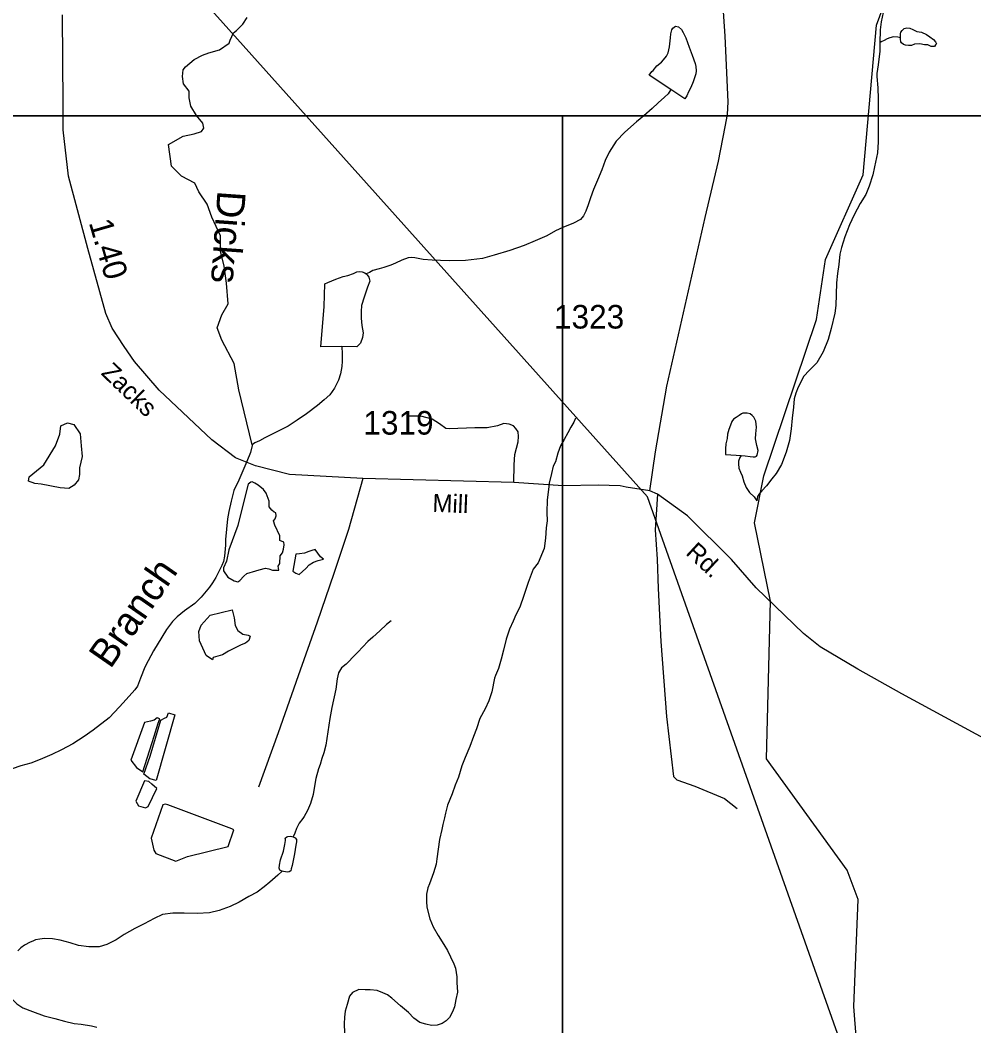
# Model space of a CAD drawing. Extents: x 2082433 to 2279600, y 546599 to 755198.
# Drawn here: x 2122615 to 2127667, y 625409 to 630735 of the extents above; entities that cross this region are included whole.
import ezdxf

# ---------------------------------------------------------------- set-up
doc = ezdxf.new("R2010")
doc.units = 0
for name, color, linetype in [('Exist Boundary Political Fire Districts', 7, 'Continuous'), ('Exist Hydrographic Creek Single Shore', 7, 'Continuous'), ('Exist Hydrographic Creek Single Shore Label', 7, 'Continuous'), ('Exist Hydrographic Lagoon', 7, 'Continuous'), ('Exist Hydrographic Misc Water Feature', 7, 'Continuous'), ('Exist Hydrographic Pond Over 1500 Sq Ft', 7, 'Continuous'), ('Exist Hydrographic Pond Under 1500 Sq Ft', 7, 'Continuous'), ('Exist Road Non-System Type 51', 7, 'Continuous'), ('Exist Road Secondary Mileage Hundredths English Label', 7, 'Continuous'), ('Exist Road Secondary Type 51 Attributed', 7, 'Continuous'), ('Exist Road Secondary Type 51 Label', 7, 'Continuous'), ('Exist Road Secondary Type 51 Number Label', 7, 'Continuous'), ('Map Preparation Inset Cut Line', 7, 'Continuous')]:
    doc.layers.add(name, color=color, linetype=linetype)

msp = doc.modelspace()

# ---------------------------------------------------------------- linework, layer by layer
at = {"layer": 'Exist Boundary Political Fire Districts'}
msp.add_lwpolyline([(2127327.8, 624286), (2125938, 628210.8), (2122810.3, 631704), (2121318.6, 633436.6), (2117062.3, 637293.1), (2099744.2, 643507.5)], dxfattribs=at)
at = {"layer": 'Exist Hydrographic Creek Single Shore'}
for points in [[(2126712.8, 624241.2), (2126687.8, 624333.6), (2126561.7, 624549.4), (2126552.9, 624759.5), (2126643.7, 624849.5), (2126768.8, 624850.3), (2126901.9, 624808.2), (2127010.8, 624825.7), (2127076.8, 624919.5), (2127031.9, 625510.9), (2127054.9, 626078), (2126995.8, 626233.4), (2126568.9, 626822.7), (2126589.8, 627658.8), (2126505, 628073.9), (2126554, 628322.2), (2126832.8, 629149.7), (2126881.9, 629467), (2127079.9, 629915.7), (2127150.9, 630708.1), (2127208.9, 630867.7), (2127441.1, 631184.5), (2127482.1, 631301.8)], [(2123417.5, 629961.8), (2123401.1, 630076.6), (2123478.9, 630121.7), (2123536.3, 630134), (2123575.2, 630146.3), (2123587.5, 630162.6), (2123583.4, 630189.3), (2123548.6, 630230.3), (2123519.9, 630279.4), (2123509.7, 630324.5), (2123509.7, 630359.4), (2123481, 630398.3), (2123474.8, 630437.2), (2123478.9, 630472.1), (2123491.2, 630488.4), (2123536.3, 630527.4), (2123581.4, 630549.9), (2123614.2, 630562.2), (2123671.6, 630578.6), (2123722.8, 630613.4), (2123726.9, 630629.8), (2123745.3, 630668.8), (2123761.7, 630681.1), (2123794.5, 630713.8), (2123817, 630748.7)], [(2126061.6, 630367.5), (2126048.3, 630345.6), (2126028.2, 630327.5), (2125994.4, 630297.4), (2125962.6, 630267.4), (2125918.7, 630229), (2125880.5, 630197), (2125818.8, 630142.7), (2125772.9, 630094.4), (2125735.4, 630036.5), (2125713.4, 629992.3), (2125695.8, 629942.3), (2125674.1, 629888), (2125652.5, 629838.1), (2125636.5, 629793.9), (2125624.6, 629758), (2125610.9, 629724), (2125598.8, 629699.8), (2125583.2, 629679.9), (2125547.1, 629659.8), (2125489.3, 629637.3), (2125451.6, 629619.1), (2125405.4, 629593.2), (2125343.3, 629567), (2125285.7, 629542.4), (2125209.8, 629516.1), (2125126.2, 629489.9), (2125063.8, 629473.8), (2124974, 629463), (2124890.4, 629460.7), (2124842.4, 629462.7), (2124797.9, 629464.5), (2124750.1, 629468.1), (2124706, 629476), (2124688, 629477.9), (2124670.1, 629475.8), (2124636.3, 629463.9), (2124604.3, 629447.6), (2124578.3, 629437.3), (2124542.4, 629425.3), (2124516.5, 629419.1), (2124482.7, 629409.2), (2124466.5, 629399.1), (2124448.7, 629390.9)], [(2123844.8, 628486.6), (2123774, 628777.5), (2123749.4, 628916.8), (2123683.8, 629039.8), (2123659.3, 629105.3), (2123683.8, 629175), (2123716.6, 629232.4), (2123708.4, 629343), (2123696.1, 629433.2), (2123675.7, 629511), (2123675.7, 629593), (2123630.6, 629691.4), (2123606, 629761), (2123560.9, 629826.6), (2123540.4, 629871.7), (2123470.7, 629908.6), (2123417.5, 629961.8)], [(2124318.3, 629006.6), (2124320.5, 628968.6), (2124320.5, 628928.4), (2124318.9, 628900.3), (2124311.3, 628862.5), (2124300.8, 628828.4), (2124279.5, 628786.2), (2124255.5, 628750.1), (2124225.8, 628724.2), (2124190.1, 628693.9), (2124132.1, 628649.5), (2124082, 628617.4), (2124034.3, 628585.3), (2123968.2, 628551), (2123910.8, 628522.8), (2123882.5, 628506.8), (2123858.7, 628496.6), (2123844.8, 628486.6)], [(2125557.6, 628628.1), (2125548, 628606), (2125531.6, 628579.7), (2125516, 628550), (2125496.1, 628513.7), (2125478.2, 628481.5), (2125462.7, 628441.7), (2125450.4, 628395.7), (2125439.1, 628373.5), (2125429, 628333.6), (2125417.3, 628283.5), (2125413.2, 628249.6), (2125407.7, 628195.3), (2125405.6, 628127.5), (2125406.1, 628083.7), (2125402.4, 628045.7), (2125398.3, 627991.5), (2125390.7, 627937.5), (2125359.1, 627861.2), (2125333.3, 627827.4), (2125305.8, 627757.3), (2125283.6, 627688.9), (2125261.9, 627626.9), (2125240.6, 627585.1), (2125226.6, 627552.7), (2125206.5, 627510.7), (2125190.5, 627456.8), (2125175, 627398.7), (2125163.3, 627350.6), (2125149.5, 627302.4), (2125133.5, 627264.7), (2125127.8, 627250.5), (2125114.1, 627178.4), (2125098.5, 627130.5), (2125078.2, 627088.5), (2125050.5, 627036.4), (2125032.9, 626982.2), (2125016.9, 626942), (2124997.2, 626887.8), (2124971.6, 626830.1), (2124955.6, 626785.9), (2124936.3, 626725.9), (2124920.3, 626683.7), (2124902.9, 626637.7), (2124878.9, 626577.7), (2124868.8, 626535.4), (2124863.1, 626511.5), (2124854.9, 626475.4), (2124849.3, 626449.5), (2124835.8, 626395.6), (2124829.9, 626345.4), (2124822.1, 626293.4), (2124818.4, 626265.6), (2124804.2, 626219.5), (2124798.3, 626199.3), (2124782.7, 626161.5), (2124774.3, 626139.2), (2124766.9, 626107.1), (2124766.9, 626067.3), (2124769.2, 626037.4), (2124785.2, 625975.4), (2124803.8, 625933.2), (2124829.7, 625887.5), (2124860, 625840), (2124878.1, 625808), (2124894, 625773.9), (2124912.3, 625738), (2124920.7, 625714), (2124928.3, 625668.2), (2124928.9, 625638.1), (2124931.2, 625588.3), (2124923.2, 625548.1), (2124915.6, 625509.9), (2124905.7, 625483.9), (2124889.5, 625453.9), (2124871.7, 625435.9), (2124849.8, 625421.7), (2124823.9, 625411.9), (2124793.8, 625411.6), (2124763.6, 625417.3), (2124731.8, 625427.4), (2124701.3, 625449), (2124671.6, 625479.1), (2124629.5, 625514.7), (2124583.2, 625556.5), (2124560.8, 625572.5), (2124536.8, 625584.3), (2124506.9, 625596.1), (2124469, 625600.2), (2124442.9, 625600.1), (2124408.9, 625602), (2124375.1, 625585.6), (2124359.1, 625565.8), (2124347.6, 625521.7), (2124337.5, 625487.5), (2124333.8, 625455.6), (2124331.8, 625419.4), (2124334, 625371.6)], [(2123844.8, 628486.6), (2123845, 628482.5), (2123835, 628444.7), (2123815.3, 628398.6), (2123795.4, 628348.4), (2123773.4, 628298.2), (2123747.8, 628244.1), (2123732.2, 628188.1), (2123720.1, 628133.9), (2123712.7, 628094.1), (2123708.8, 628039.9), (2123703.3, 627984), (2123702.9, 627954), (2123697.6, 627896), (2123691.6, 627868.1), (2123683.6, 627847.8), (2123651.6, 627783.8), (2123633.8, 627756), (2123617.8, 627731.7), (2123574.3, 627679.4), (2123540.7, 627645.6), (2123486.6, 627607.2), (2123446.8, 627575.1), (2123422.8, 627551.1), (2123391.2, 627508.8), (2123365.4, 627466.9), (2123321.5, 627394.5), (2123293.6, 627342.3), (2123276.2, 627308.5), (2123252.4, 627250.4), (2123236.4, 627208.2), (2123222.5, 627188), (2123176.7, 627138.2), (2123141.1, 627097.7), (2123087.3, 627039.8), (2123001.8, 626975.2), (2122954, 626941.1), (2122893.6, 626902.8), (2122834.3, 626870.4), (2122782.2, 626846.3), (2122720.3, 626819.9), (2122672.5, 626800), (2122618.6, 626785.8), (2122572.6, 626769.7)], [(2124002.3, 626228.1), (2123980.7, 626207.8), (2123936.9, 626169.9), (2123908.6, 626145.4), (2123871.2, 626117.3), (2123827.2, 626093.2), (2123775.3, 626064.9), (2123727.1, 626041), (2123669.3, 626020.5), (2123617.6, 626008.1), (2123553.6, 626004), (2123483.7, 626005.7), (2123423.6, 626005.4), (2123369.9, 625999.3), (2123325.8, 625976.8), (2123271.9, 625948.9), (2123221.8, 625924.4), (2123166.5, 625892.2), (2123124.2, 625864.1), (2123074.8, 625840), (2123034.4, 625827.8), (2122978.4, 625827.4), (2122924.3, 625835.2), (2122880.8, 625849.1), (2122826.5, 625862.9), (2122786.1, 625870.7), (2122744.5, 625872.5), (2122718.6, 625868.3), (2122696.3, 625864.4), (2122682.6, 625858.4), (2122668.8, 625852), (2122638.5, 625836.2), (2122618.6, 625821.8), (2122602.8, 625805.9)], [(2122518.9, 625723.8), (2122511.3, 625667.7), (2122515.4, 625633.8), (2122529.6, 625605.8), (2122551.7, 625575.6), (2122569.8, 625553.8), (2122598.3, 625526), (2122629.9, 625504.2), (2122680.1, 625484.4), (2122742.4, 625462.4), (2122798, 625447.1), (2122850.1, 625433.2), (2122900.5, 625421.5), (2122938.1, 625417.4), (2122992.4, 625409.6), (2123022.1, 625401.8)]]:
    msp.add_lwpolyline(points, dxfattribs=at)
at = {"layer": 'Exist Hydrographic Lagoon'}
for points in [[(2123360.1, 627027.6), (2123380.6, 627037.8), (2123391.9, 627044), (2123400.1, 627066.5), (2123433.9, 627056.3), (2123335.5, 626708.9), (2123301.7, 626717.1), (2123271, 626742.8), (2123303.7, 626838)], [(2123273, 627015.3), (2123202.3, 626815.5), (2123231, 626776.6), (2123265.8, 626754), (2123324.2, 626943.6), (2123346.8, 627011.2), (2123355, 627035.8), (2123341.7, 627040.9), (2123324.2, 627027.6), (2123304.8, 627022.5)], [(2123274, 626706.9), (2123227.9, 626599.3), (2123242.3, 626573.7), (2123279.2, 626564.5), (2123292.5, 626570.6), (2123338.6, 626665.9), (2123313, 626688.5), (2123296.6, 626702.8)], [(2123371.4, 626579.9), (2123309.9, 626402.6), (2123323.2, 626340.1), (2123334.5, 626321.7), (2123439, 626281.7), (2123501.5, 626306.3), (2123717.7, 626359.6), (2123746.3, 626447.7), (2123736.1, 626452.8), (2123398, 626579.9), (2123383.7, 626582.9)]]:
    msp.add_lwpolyline(points, close=True, dxfattribs=at)
at = {"layer": 'Exist Hydrographic Misc Water Feature'}
for points in [[(2127529.6, 631269.6), (2127513.4, 631243.7), (2127497.8, 631211.6), (2127481.6, 631175.5), (2127450.4, 631107.6), (2127428.5, 631063.5), (2127406.5, 631033.2), (2127368.8, 631003.2), (2127336.6, 630978.8), (2127328.6, 630977.2), (2127297, 630943.1), (2127257.5, 630904.8), (2127213.6, 630840.5), (2127193.9, 630800.5), (2127186.1, 630776.6), (2127176.1, 630726.5), (2127170.3, 630684.4), (2127168.9, 630614.5)], [(2127278.2, 630640.9), (2127278.2, 630649), (2127278.4, 630662.8), (2127280.6, 630671), (2127288.2, 630680.7), (2127298.1, 630691), (2127312.2, 630695), (2127328, 630693), (2127344.2, 630685.3), (2127358.2, 630679.1), (2127364.3, 630675.4), (2127389.9, 630671.5), (2127416.4, 630659.3), (2127434.4, 630647.7), (2127452.5, 630633.6), (2127464.2, 630619.6), (2127468.5, 630609.7), (2127464.6, 630603.8), (2127458.6, 630595.8), (2127440.6, 630595.6), (2127422.5, 630603.7), (2127406.5, 630605.3), (2127380.5, 630609.2), (2127352.4, 630607.4), (2127336.6, 630601.2), (2127320.4, 630601.3), (2127304.6, 630602.9), (2127294.6, 630606.8), (2127284.5, 630614.8), (2127280.4, 630620.7), (2127278.4, 630634.8), (2127278.2, 630640.9)], [(2127278.2, 630640.9), (2127264.4, 630644.7), (2127242.1, 630646.8), (2127222.4, 630642.5), (2127208.7, 630636.5), (2127192.3, 630628.4), (2127176.7, 630620.6), (2127168.9, 630614.5)], [(2127168.9, 630614.5), (2127168.7, 630570.3), (2127160.9, 630498.5), (2127153.3, 630452.2), (2127153.1, 630436.4), (2127157.6, 630376.5), (2127159.9, 630318.6), (2127160.1, 630228.5), (2127160.5, 630156.6), (2127160.9, 630090.4), (2127157.2, 630032.6), (2127141.4, 629958.3), (2127131.6, 629916.5), (2127111.9, 629856.6), (2127094.3, 629812.2), (2127064.1, 629764.1), (2127032.3, 629703.9), (2127008.7, 629651.9), (2126983.3, 629587.7), (2126965.5, 629532), (2126957.3, 629495.9), (2126951.7, 629442), (2126944.2, 629393.7), (2126940.1, 629344), (2126938.2, 629281.8), (2126936.6, 629223.6), (2126930.8, 629184), (2126911.1, 629101.8), (2126895.1, 629043.8), (2126869.5, 628979.5), (2126835.7, 628921.3), (2126794.3, 628879.4), (2126766.2, 628849.1), (2126736.6, 628791.2), (2126724.5, 628758.9), (2126714.9, 628729.2), (2126711.2, 628685.1), (2126705.5, 628627.1), (2126699.5, 628570.9), (2126690.1, 628509), (2126672.1, 628446.9), (2126648.1, 628382.8), (2126620.6, 628334.6), (2126596.8, 628306.6), (2126568.7, 628268.7), (2126543.3, 628242.5), (2126531, 628228.1), (2126521.1, 628212.2), (2126517.4, 628190.4)], [(2126434.2, 628429.7), (2126456.3, 628428), (2126482.4, 628424), (2126498.4, 628422), (2126508.4, 628422.1), (2126516.4, 628426.2), (2126519.9, 628432.2), (2126524.4, 628456.2), (2126518.1, 628482.3), (2126510.1, 628518), (2126511.9, 628544.1), (2126515.6, 628580), (2126511.3, 628611.9), (2126501.4, 628632.1), (2126493.2, 628642.2), (2126481.6, 628650.1), (2126465.6, 628653.8), (2126443.4, 628653.9), (2126435.4, 628649.8), (2126423.5, 628641.9), (2126407.3, 628631.7), (2126393.4, 628621.7), (2126385.4, 628609.5), (2126377.4, 628589.6), (2126369.6, 628567.7), (2126361.6, 628543.3), (2126359.8, 628519.6), (2126353.8, 628491.4), (2126352, 628465.3), (2126352, 628447.4), (2126352.2, 628435.7), (2126408.1, 628431.7), (2126434.2, 628429.7)], [(2126434.2, 628429.7), (2126426.6, 628419.9), (2126420.7, 628399.7), (2126420.5, 628386), (2126422.7, 628361.7), (2126430.5, 628341.9), (2126440.3, 628322.1), (2126449.2, 628290), (2126460.6, 628260.3), (2126479.3, 628233.9), (2126502.9, 628210.1), (2126517.4, 628190.4)], [(2124580.3, 627554), (2124554.9, 627533.9), (2124521.1, 627501.7), (2124483.1, 627467.7), (2124456.9, 627443.7), (2124403.4, 627387.3), (2124377.3, 627361.3), (2124355.8, 627339), (2124341.4, 627324.9), (2124317.8, 627305), (2124302.1, 627279), (2124294.1, 627246.9), (2124286.5, 627192.9), (2124266.6, 627094.9), (2124254.9, 627036.7), (2124239.3, 626930.8), (2124233.8, 626894.7), (2124223.7, 626854.8), (2124213.9, 626824.7), (2124203.8, 626792.5), (2124196, 626770.6), (2124182.3, 626718.4), (2124176.4, 626688.4), (2124166.5, 626634.3), (2124152.6, 626586.6), (2124136.8, 626550.4), (2124119.6, 626518.2), (2124113.4, 626506.5), (2124093.1, 626482.4), (2124079.6, 626454.1), (2124069.5, 626430), (2124061.5, 626410.1)], [(2124002.3, 626228.1), (2123998.4, 626229.9), (2123990.6, 626233.9), (2123986.7, 626243.8), (2123988.5, 626259.8), (2123994.5, 626287.7), (2124010.3, 626333.9), (2124017.9, 626370.1), (2124019.9, 626390.1), (2124019.9, 626397.8), (2124019.7, 626403.9), (2124027.9, 626410), (2124033.9, 626411.9), (2124047.8, 626413.9), (2124061.5, 626410.1)], [(2124061.5, 626410.1), (2124071.6, 626404.1), (2124079.6, 626396), (2124079.8, 626384.2), (2124075.9, 626366.2), (2124068.3, 626320.3), (2124056.2, 626258), (2124050.7, 626240.2), (2124048.6, 626230), (2124040.8, 626223.9), (2124030.8, 626222.1), (2124010.5, 626226), (2124002.3, 626228.1)]]:
    msp.add_lwpolyline(points, dxfattribs=at)
at = {"layer": 'Exist Hydrographic Pond Over 1500 Sq Ft'}
msp.add_lwpolyline([(2123822.2, 628278.5), (2123808.8, 628223.2), (2123767.9, 628059.3), (2123720.7, 627929.2), (2123707.4, 627870.8), (2123693.1, 627833.9), (2123693.1, 627819.5), (2123714.6, 627785.7), (2123748.4, 627766.3), (2123767.9, 627760.1), (2123779.1, 627768.3), (2123799.6, 627790.9), (2123816, 627805.2), (2123864.2, 627819.5), (2123880.6, 627824.7), (2123914.4, 627832.9), (2123931.8, 627828.8), (2123951.3, 627822.6), (2123970.7, 627822.6), (2123985.1, 627822.6), (2123982, 627844.1), (2123991.2, 627858.5), (2123993.3, 627898.4), (2124004.5, 627914.8), (2124010.7, 627934.3), (2124013.7, 627956.8), (2124011.7, 627971.2), (2123991.2, 627979.4), (2123991.2, 628005), (2123963.5, 628061.3), (2123957.4, 628083.9), (2123965.6, 628095.1), (2123970.7, 628109.5), (2123968.7, 628125.9), (2123960.5, 628128.9), (2123949.2, 628140.2), (2123934.9, 628157.6), (2123934.9, 628188.4), (2123918.5, 628230.4), (2123904.1, 628249.8), (2123875.4, 628272.4), (2123859, 628283.7), (2123844.7, 628289.8), (2123836.5, 628287.8)], close=True, dxfattribs=at)
at = {"layer": 'Exist Hydrographic Pond Under 1500 Sq Ft'}
for points in [[(2126061.6, 630367.5), (2125947.6, 630443.2), (2125961.5, 630463.4), (2125967.7, 630469.3), (2125987.4, 630493.1), (2126011.6, 630513.4), (2126023.3, 630525.4), (2126039.1, 630543.7), (2126047.3, 630561.6), (2126054.6, 630593.6), (2126060.6, 630641.4), (2126062.4, 630663.5), (2126066.7, 630683.5), (2126072.7, 630693.6), (2126086.6, 630703.6), (2126102.4, 630699.6), (2126118.4, 630685.8), (2126126.4, 630670), (2126140.6, 630641.9), (2126159, 630592.1), (2126175.4, 630550.2), (2126191.4, 630506), (2126195.1, 630490.1), (2126195.3, 630466.1), (2126193.7, 630450.2), (2126191.4, 630440.3), (2126179.7, 630408), (2126168, 630378.2), (2126155.7, 630356.1), (2126146.1, 630334.1), (2126135.8, 630318.2), (2126061.6, 630367.5)], [(2124318.3, 629006.6), (2124208.6, 629005.8), (2124225.6, 629218.2), (2124229.1, 629338.1), (2124244.8, 629346.3), (2124286.9, 629364.2), (2124326.7, 629378.5), (2124350.7, 629382.6), (2124380.4, 629392.7), (2124398.6, 629402.4), (2124412.6, 629404.8), (2124426.3, 629402.8), (2124440.7, 629396.9), (2124448.7, 629390.9)], [(2124448.7, 629390.9), (2124452.6, 629387), (2124462.6, 629375), (2124466.9, 629352.8), (2124454.8, 629320.9), (2124437.2, 629268.9), (2124423.4, 629224.7), (2124421.6, 629193), (2124421.6, 629156.9), (2124425.9, 629118.9), (2124431.9, 629079.1), (2124428.4, 629054.9), (2124418.1, 629024.7), (2124402.3, 629008.9), (2124398.2, 629004.6), (2124318.3, 629006.6)]]:
    msp.add_lwpolyline(points, dxfattribs=at)
for points in [[(2122663.4, 628316.4), (2122741.3, 628380), (2122802.7, 628480.4), (2122825.3, 628541.8), (2122831.4, 628586.9), (2122866.3, 628603.3), (2122899.1, 628593.1), (2122933.9, 628543.9), (2122938, 628480.4), (2122944.1, 628425), (2122929.8, 628363.6), (2122929.8, 628328.7), (2122923.6, 628300), (2122901.1, 628273.4), (2122872.4, 628255), (2122827.3, 628259.1), (2122726.9, 628277.5), (2122692.1, 628281.6), (2122659.3, 628293.9)], [(2124076.2, 627906.6), (2124058.8, 627816.5), (2124075.2, 627806.2), (2124092.6, 627800.1), (2124128.5, 627830.8), (2124145.9, 627850.3), (2124168.5, 627864.6), (2124194.1, 627872.8), (2124221.7, 627881), (2124205.3, 627893.3), (2124192, 627911.7), (2124177.7, 627932.2), (2124160.3, 627927.1), (2124143.9, 627921), (2124121.3, 627912.8), (2124095.7, 627909.7)], [(2123633.6, 627347.2), (2123600.9, 627369.8), (2123566, 627448.7), (2123560.9, 627496.8), (2123574.2, 627530.6), (2123622.4, 627583.9), (2123738.1, 627612.6), (2123749.4, 627570.6), (2123754.5, 627528.6), (2123768.9, 627503), (2123794.5, 627483.5), (2123822.2, 627478.4), (2123833.4, 627472.2), (2123826.3, 627449.7), (2123808.8, 627435.3), (2123786.3, 627427.1), (2123718.7, 627393.3), (2123687.9, 627373.9), (2123637.7, 627359.5)]]:
    msp.add_lwpolyline(points, close=True, dxfattribs=at)
at = {"layer": 'Exist Road Non-System Type 51'}
for points in [[(2125230.8, 628287.4), (2125232.4, 628380.4), (2125235.5, 628434.6), (2125252.5, 628502), (2125255.6, 628529.9), (2125252.5, 628554.7), (2125241.7, 628573.3), (2125229.3, 628587.2), (2125206, 628595), (2125178.1, 628599.6), (2125144, 628587.2), (2125089.8, 628576.4), (2125023.2, 628576.4), (2124889.9, 628570.2), (2124869.8, 628573.3), (2124835.7, 628598.1), (2124797, 628622.9), (2124738.1, 628638.4), (2124668.4, 628638.4)], [(2124429.8, 628308.3), (2124353.9, 628037.2), (2124276.4, 627804.8), (2124188.1, 627546.8), (2124087.4, 627262.5), (2123982, 626961.2), (2123878.2, 626673.8)], [(2125991.2, 628225.6), (2125978.3, 628036.1), (2125989.1, 627881.1), (2125994.5, 627726.1), (2126009.5, 627445.2), (2126039.7, 627048), (2126075.2, 626729.9), (2126093.5, 626712.1), (2126189.3, 626677.7), (2126346.5, 626613.1), (2126413.2, 626560.9)]]:
    msp.add_lwpolyline(points, dxfattribs=at)
at = {"layer": 'Exist Road Secondary Type 51 Attributed'}
for points in [[(2125950.3, 628242.8), (2125981.5, 628448.4), (2126040.7, 628796.6), (2126244.2, 629689.5), (2126315.2, 629987.7), (2126349.7, 630170.7), (2126361.5, 630235.3), (2126365.8, 630303.1), (2126349.7, 630651.3), (2126332.5, 630911.3), (2126309.9, 631130.3), (2126197.9, 631622.8), (2126131.2, 631908), (2126030, 632347.7), (2125990.2, 632452.2), (2125911.6, 632659.9), (2125847, 632862.3)], [(2125950.3, 628242.8), (2125825.5, 628262.2), (2125793.2, 628268.8), (2125677, 628271.9), (2125491.9, 628269.6), (2125230.8, 628287.4), (2124429.8, 628308.3), (2124042.3, 628328.5), (2123862.7, 628374.2), (2123755.9, 628417.7), (2123630.2, 628513.3), (2123351.9, 628775.4), (2123220.8, 628927.1), (2123165.4, 629007), (2123101.9, 629103.3), (2123069.1, 629181.1), (2122972.8, 629525.4), (2122870.4, 629908.6), (2122843.2, 630154.4), (2122843.2, 630289.2), (2122838.6, 630763.3)], [(2127906.6, 626830.3), (2127285.3, 627168), (2127052.9, 627298.2), (2126853, 627415.9), (2126764.7, 627487.2), (2126513.7, 627728.1), (2126383.5, 627878.4), (2126149.6, 628110.8), (2125991.2, 628225.6), (2125950.3, 628242.8)]]:
    msp.add_lwpolyline(points, dxfattribs=at)
at = {"layer": 'Map Preparation Inset Cut Line'}
for points in [[(2115667.4, 674476.7), (2179108.5, 674476.7), (2179108.5, 645771.4), (2163899.7, 645768.1), (2163899.7, 630228.2), (2103425.3, 630228.2), (2103425.3, 662094.1)], [(2125488.3, 585979.7), (2103425.3, 630228.2), (2125488.3, 630228.2)], [(2125488.3, 630228.2), (2201171.6, 630228.2), (2201171.6, 601522.9), (2185962.8, 601519.6), (2185962.8, 585979.7), (2125488.3, 585979.7)]]:
    msp.add_lwpolyline(points, close=True, dxfattribs=at)

# ---------------------------------------------------------------- texts
at = {"layer": 'Exist Hydrographic Creek Single Shore Label'}
for s, rotation, p in [('Dicks', 265.9065, (2123660.8, 629835.3)), ('Branch', 55.2344, (2123092.9, 627295))]:
    msp.add_text(s, height=150, rotation=rotation, dxfattribs=at).set_placement(p)
at = {"layer": 'Exist Road Secondary Mileage Hundredths English Label'}
msp.add_text('1.40', height=125, rotation=286.2107, dxfattribs=at).set_placement((2122978.1, 629663.5))
at = {"layer": 'Exist Road Secondary Type 51 Label'}
for s, rotation, p in [('Zacks', 316.1705, (2123039.4, 628862)), ('Mill', 357.6311, (2124797.7, 628131.8)), ('Rd.', 317.285, (2126136, 627908.9))]:
    msp.add_text(s, height=95, rotation=rotation, dxfattribs=at).set_placement(p)
at = {"layer": 'Exist Road Secondary Type 51 Number Label'}
for s, p in [('1323', (2125443.1, 629102)), ('1319', (2124433.3, 628540.3))]:
    msp.add_text(s, height=125, dxfattribs=at).set_placement(p)

doc.saveas('drawing.dxf')
